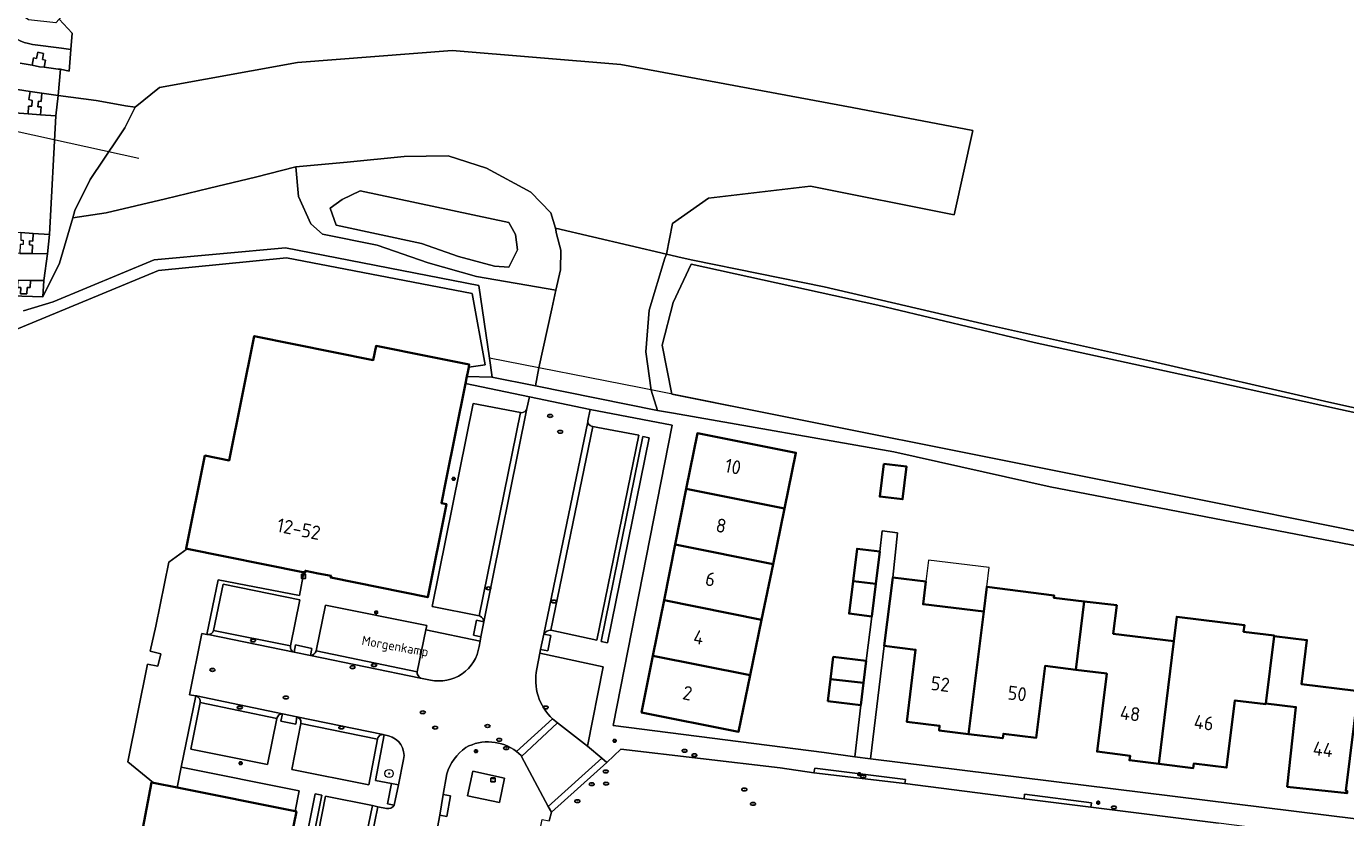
# Model space of a CAD drawing. Header units: metres. Extents: x 149984 to 156489, y 469398 to 478068.
# Tile 667 of 854: x 154388 to 154516, y 472026 to 472102. Entities that reach past the tile are written whole.
import ezdxf
from ezdxf.enums import TextEntityAlignment as Align

# ---------------------------------------------------------------- set-up
doc = ezdxf.new("R2010")
doc.units = ezdxf.units.M
doc.header["$LTSCALE"] = 0.75
for name, color, linetype, lineweight in [('B-WE-GK-BESCHOEIING-G', 252, 'GK-BESCHOEIING-SO', 18), ('B-WE-GR-BEPLANTING_CULTUUR_HEESTERS-GV', 252, 'Continuous', 18), ('B-WE-GR-BOOM-S', 252, 'Continuous', 25), ('B-WE-GR-STRUIK-GV', 252, 'Continuous', 13), ('B-WE-IE-MEUBILAIR-S', 252, 'Continuous', 25), ('B-WE-KW-KUNSTWERK_DUIKER-G', 6, 'Continuous', 18), ('B-WE-OG-BEBOUWING-GV', 6, 'Continuous', 35), ('B-WE-OG-BEBOUWING-T18', 1, 'Continuous', 18), ('B-WE-OG-BEBOUWING_LAGE TRAFO-GV', 6, 'Continuous', 18), ('B-WE-OG-BEBOUWING_LUIFEL-GV', 6, 'Continuous', 18), ('B-WE-OG-TERREIN_BEGROEID-GV', 252, 'Continuous', 18), ('B-WE-OG-TERREIN_ERF-GV', 252, 'Continuous', 18), ('B-WE-OG-TERREIN_OEVER-GV', 252, 'Continuous', 18), ('B-WE-OG-TOPOGRAFIE-T18', 7, 'Continuous', 18), ('B-WE-OG-WATER-GV', 252, 'Continuous', 18), ('B-WE-OG-WATER_SLOOT-GV', 252, 'Continuous', 18), ('B-WE-OG-WEG-GV', 252, 'Continuous', 18), ('B-WE-VH-GESLOTENVERHARDING_ASFALT-GV', 252, 'Continuous', 18), ('B-WE-VH-HALFVERHARDING-GV', 252, 'Continuous', 18), ('B-WE-VH-ONVERHARD-GV', 252, 'Continuous', 18), ('B-WE-VH-OPENVERHARDING-GV', 252, 'Continuous', 18), ('B-WE-VH-OPENVERHARDING_BETONELEMENT-GV', 252, 'Continuous', 18), ('B-WE-VH-OPENVERHARDING_BETONSTRAATSTEEN-GV', 252, 'Continuous', 18), ('B-WE-VH-OPENVERHARDING_STRAATBAKSTEEN-GV', 252, 'Continuous', 18), ('B-WE-VH-OPENVERHARDING_TEGEL-GV', 252, 'Continuous', 18)]:
    doc.layers.add(name, color=color, linetype=linetype, lineweight=lineweight)
doc.styles.add('NLCS-ISO', font='NLCS-ISO.ttf')
doc.styles.add('NLCS-ISO-M500-T18', font='NLCS-ISO.ttf', dxfattribs={"height": 0.9})
doc.styles.add('NLCS-ISO-M750-T18', font='NLCS-ISO.ttf', dxfattribs={"height": 1.35})
doc.linetypes.add('GK-BESCHOEIING-SO', pattern='A,18,-3,[1,NLCS.SHX,S=0.6,R=0,X=0,Y=0],-3', length=24)

# ---------------------------------------------------------------- blocks, each defined once
blk = doc.blocks.new('SIE-MEUBILAIR_KAST_CAI-SO')
for points in [[(-1, 1), (1, 1), (1, 0.84), (-1, 0.84)], [(-1, 0.76), (1, 0.76), (1, -1), (-1, -1)]]:
    blk.add_lwpolyline(points, close=True)
at = {"style": 'NLCS-ISO'}
blk.add_text('cai', height=0.75, dxfattribs=at).set_placement((0, 0), align=Align.MIDDLE_CENTER)
blk = doc.blocks.new('SIE-MEUBILAIR_KAST_ELEKTRA-SO')
for points in [[(-1, 1), (1, 1), (1, 0.84), (-1, 0.84)], [(-1, 0.76), (1, 0.76), (1, -1), (-1, -1)]]:
    blk.add_lwpolyline(points, close=True)
at = {"style": 'NLCS-ISO'}
blk.add_text('et', height=0.75, dxfattribs=at).set_placement((0, 0), align=Align.MIDDLE_CENTER)
blk = doc.blocks.new('SIE-MEUBILAIR_PAAL_LICHTMAST-SO')
for points in [[(-0.62, 0), (-1, 0)], [(-0.71, 0.71), (-0.44, 0.44)], [(0, 1), (0, 0.62)], [(0.44, 0.44), (0.71, 0.71)], [(1, 0), (0.62, 0)], [(-0.71, -0.71), (-0.44, -0.44)], [(0, -0.62), (0, -1)], [(0.44, -0.44), (0.71, -0.71)]]:
    blk.add_lwpolyline(points)
blk.add_circle((0, 0), 0.5)
blk = doc.blocks.new('SIE-MEUBILAIR_PUT_KOLK-SO')
blk.add_ellipse((0, 0), major_axis=(1.25, 0), ratio=0.54)
at = {"style": 'NLCS-ISO'}
blk.add_text('klk', height=0.75, dxfattribs=at).set_placement((0.03, 0), align=Align.MIDDLE_CENTER)
blk = doc.blocks.new('SIE-MEUBILAIR_PUT_RIOOLPUT-SO')
blk.add_ellipse((0, 0), major_axis=(1.25, 0), ratio=0.54)
at = {"style": 'NLCS-ISO'}
blk.add_text('ri', height=0.75, dxfattribs=at).set_placement((-0.04, 0.07), align=Align.MIDDLE_CENTER)
blk = doc.blocks.new('SIE-MEUBILAIR_PUT_BRANDKRAAN-SO')
blk.add_ellipse((0, 0), major_axis=(1.25, 0), ratio=0.54)
at = {"style": 'NLCS-ISO'}
blk.add_text('bk', height=0.75, dxfattribs=at).set_placement((0.03, 0), align=Align.MIDDLE_CENTER)
blk = doc.blocks.new('SGR-BOOM_GBKN-SO')
at = {"linetype": 'ByBlock', "lineweight": 18}
h = blk.add_hatch(color=0, dxfattribs=at)
h.dxf.hatch_style = 1
edge = h.paths.add_edge_path()
edge.add_arc((0, 0), 0.25, 0, 360)
at = {"color": 0, "linetype": 'ByBlock', "lineweight": 18}
for radius in [2, 0.25]:
    blk.add_circle((0, 0), radius, dxfattribs=at)
at = {"color": 0, "linetype": 'ByBlock', "lineweight": 18, "style": 'NLCS-ISO'}
blk.add_attdef('SOORT', (2.5, 0), '', height=1.5, dxfattribs=at)

msp = doc.modelspace()

# ---------------------------------------------------------------- linework, layer by layer
at = {"layer": 'B-WE-GK-BESCHOEIING-G', "flags": 128}
msp.add_lwpolyline([(154635.085, 472026.879), (154632.773, 472030.117), (154612.059, 472034.294), (154586.83, 472039.309), (154565.27, 472043.656), (154541.889, 472048.379), (154524.371, 472051.825), (154503.972, 472055.943), (154483.373, 472060.061), (154462.418, 472064.24), (154447.642, 472067.198), (154433.18, 472070.031)], dxfattribs=at)
at = {"layer": 'B-WE-GR-BEPLANTING_CULTUUR_HEESTERS-GV', "flags": 128}
for points in [[(154432.194, 472042.186), (154432.286, 472042.713), (154427.059, 472043.803), (154426.201, 472039.76), (154426.194, 472039.723)], [(154439.284, 472035.202), (154439.761, 472034.827), (154442.652, 472032.549), (154444.162, 472040.239), (154438.058, 472041.545), (154437.757, 472040.026)], [(154426.542, 472039.128), (154427.493, 472038.952)], [(154423.444, 472033.571), (154423.032, 472033.658), (154422.179, 472029.24), (154423.721, 472028.954)], [(154423.721, 472028.954), (154424.408, 472028.817), (154424.9, 472031.283)]]:
    msp.add_lwpolyline(points, dxfattribs=at)
at = {"layer": 'B-WE-GR-BEPLANTING_CULTUUR_HEESTERS-GV'}
for points in [[(154427.493, 472038.952, 0.432846), (154432.194, 472042.186)], [(154426.194, 472039.723, 0.2515656), (154426.542, 472039.128)], [(154437.757, 472040.026, 0.2609553), (154439.284, 472035.202)], [(154424.9, 472031.283, 0.40181), (154423.444, 472033.571)]]:
    msp.add_lwpolyline(points, format="xyb", dxfattribs=at)
at = {"layer": 'B-WE-GR-BEPLANTING_CULTUUR_HEESTERS-GV', "flags": 128}
msp.add_lwpolyline([(154403.019, 472028.568), (154414.414, 472026.271), (154414.802, 472028.246), (154403.418, 472030.546)], close=True, dxfattribs=at)
at = {"layer": 'B-WE-GR-STRUIK-GV', "flags": 128}
for points in [[(154447.986, 472062.488), (154443.971, 472042.684), (154444.587, 472042.559), (154448.602, 472062.363)], [(154414.523, 472015.477), (154417.015, 472027.815), (154416.367, 472027.946), (154413.876, 472015.607)]]:
    msp.add_lwpolyline(points, close=True, dxfattribs=at)
at = {"layer": 'B-WE-KW-KUNSTWERK_DUIKER-G', "flags": 128}
msp.add_lwpolyline([(154399.34, 472089.348), (154321.801, 472106.445)], dxfattribs=at)
at = {"layer": 'B-WE-OG-BEBOUWING-GV', "flags": 128}
for points in [[(154404.01, 472051.622), (154415.159, 472049.382), (154415.252, 472049.363), (154415.384, 472049.337), (154415.418, 472049.504), (154416.653, 472049.256), (154417.888, 472049.008), (154417.855, 472048.841), (154427.231, 472046.957), (154429.037, 472055.946), (154428.547, 472056.044), (154428.973, 472058.168), (154430.866, 472067.592), (154431.004, 472068.278), (154431.086, 472068.685), (154431.182, 472069.162), (154431.235, 472069.427), (154427.379, 472070.202), (154422.246, 472071.233), (154421.971, 472069.86), (154410.47, 472072.17), (154408.058, 472060.16), (154405.705, 472060.632), (154403.9, 472051.644)], [(154461.674, 472055.519), (154462.782, 472060.906), (154453.268, 472062.788), (154452.194, 472057.414)], [(154471.263, 472059.845), (154470.882, 472056.672), (154473.077, 472056.409), (154473.457, 472059.582)], [(154452.194, 472057.414), (154451.12, 472052.041), (154460.57, 472050.152), (154461.674, 472055.519)], [(154460.57, 472050.152), (154451.12, 472052.041), (154450.046, 472046.668), (154459.465, 472044.778)], [(154470.481, 472048.231), (154470.868, 472051.36), (154468.685, 472051.63), (154468.298, 472048.501)], [(154470.481, 472048.231), (154468.298, 472048.501), (154467.911, 472045.373), (154470.095, 472045.103)], [(154480.923, 472045.583), (154475.065, 472046.281), (154475.325, 472048.465), (154472.134, 472048.846), (154471.316, 472042.245), (154474.342, 472041.87), (154473.481, 472034.923), (154476.657, 472034.53), (154476.603, 472034.093), (154479.456, 472033.739)], [(154479.456, 472033.739), (154482.756, 472033.33), (154482.81, 472033.767), (154485.986, 472033.373), (154486.847, 472040.32), (154489.824, 472039.951), (154490.619, 472046.548), (154487.684, 472046.901), (154487.714, 472047.13), (154481.207, 472047.966), (154480.923, 472045.583)], [(154458.363, 472039.418), (154459.465, 472044.778), (154450.046, 472046.668), (154448.972, 472041.296)], [(154489.824, 472039.951), (154492.801, 472039.582), (154491.866, 472032.04), (154495.042, 472031.646), (154494.988, 472031.21), (154497.812, 472030.86), (154499.281, 472042.714), (154493.423, 472043.42), (154493.755, 472046.17), (154490.619, 472046.548)], [(154499.281, 472042.714), (154497.812, 472030.86), (154501.141, 472030.447), (154501.195, 472030.884), (154504.371, 472030.49), (154505.176, 472036.991), (154508.154, 472036.622), (154508.163, 472036.695), (154508.968, 472043.195), (154508.975, 472043.248), (154506.001, 472043.617), (154506.081, 472044.262), (154499.557, 472045.07)], [(154516.845, 472037.905), (154511.586, 472038.558), (154512.115, 472042.811), (154508.968, 472043.195), (154508.163, 472036.695), (154511.063, 472036.332), (154510.218, 472028.65), (154515.993, 472028.015), (154516.02, 472028.233), (154515.87, 472028.252), (154517.065, 472037.877)], [(154448.972, 472041.296), (154447.878, 472035.824), (154457.241, 472033.963), (154458.363, 472039.418)], [(154469.304, 472038.667), (154469.563, 472040.8), (154466.387, 472041.185), (154466.128, 472039.052)], [(154469.304, 472038.667), (154466.128, 472039.052), (154465.87, 472036.92), (154469.046, 472036.535)]]:
    msp.add_lwpolyline(points, close=True, dxfattribs=at)
msp.add_lwpolyline([(154413.268, 472019.978), (154414.542, 472026.245), (154414.414, 472026.271), (154403.019, 472028.568), (154400.763, 472029.023), (154400.563, 472029.063), (154398.294, 472017.182)], dxfattribs=at)
at = {"layer": 'B-WE-OG-BEBOUWING_LAGE TRAFO-GV', "flags": 128}
msp.add_lwpolyline([(154431.06, 472027.782), (154434.142, 472027.113), (154434.654, 472029.469), (154431.572, 472030.138)], close=True, dxfattribs=at)
at = {"layer": 'B-WE-OG-BEBOUWING_LUIFEL-GV', "flags": 128}
msp.add_lwpolyline([(154475.325, 472048.465), (154475.065, 472046.281), (154480.923, 472045.583), (154481.207, 472047.966), (154481.428, 472049.826), (154475.57, 472050.524)], close=True, dxfattribs=at)
at = {"layer": 'B-WE-OG-TERREIN_BEGROEID-GV', "flags": 128}
for points in [[(154388.199, 472074.626), (154391.069, 472075.482), (154400.82, 472079.552), (154413.48, 472080.711), (154432.175, 472077.054), (154433.18, 472070.031), (154433.439, 472068.217), (154433.413, 472068.218), (154437.628, 472067.37), (154437.96, 472069.095), (154439.199, 472074.814), (154439.595, 472076.606), (154431.936, 472077.949), (154427.278, 472079.251), (154422.358, 472080.966), (154417.067, 472082.024), (154415.955, 472083.029), (154414.738, 472085.675), (154414.498, 472088.512), (154410.598, 472087.527), (154406.166, 472086.469), (154401.914, 472085.442), (154396.164, 472084.088), (154392.947, 472083.609), (154391.667, 472079.219), (154390.077, 472075.969), (154389.077, 472076.002), (154385.894, 472076.11)], [(154387.153, 472072.674), (154401.227, 472078.524), (154413.586, 472079.741), (154431.518, 472076.279), (154432.78, 472069.416), (154431.182, 472069.162), (154431.086, 472068.685), (154431.004, 472068.278), (154433.413, 472068.218), (154433.439, 472068.217), (154433.18, 472070.031), (154432.175, 472077.054), (154413.48, 472080.711), (154400.82, 472079.552), (154391.069, 472075.482), (154388.199, 472074.626)]]:
    msp.add_lwpolyline(points, dxfattribs=at)
msp.add_lwpolyline([(154404.82, 472037.428), (154404.218, 472037.517), (154405.399, 472043.433), (154405.899, 472043.353), (154406.997, 472048.632), (154414.84, 472047.116), (154415.252, 472049.363), (154415.159, 472049.382), (154404.01, 472051.622), (154402.241, 472050.333), (154400.983, 472044.152), (154400.44, 472041.741), (154401.457, 472041.469), (154401.152, 472040.296), (154400.158, 472040.474), (154398.262, 472031.057), (154400.763, 472029.023), (154403.019, 472028.568), (154403.418, 472030.546)], close=True, dxfattribs=at)
at = {"layer": 'B-WE-OG-TERREIN_ERF-GV', "flags": 128}
for points in [[(154517.242, 472051.844), (154487.328, 472057.612), (154472.235, 472060.982), (154450.956, 472064.73), (154449.413, 472065.002), (154437.628, 472067.37), (154433.413, 472068.218), (154431.004, 472068.278), (154430.866, 472067.592), (154437.063, 472066.302), (154442.923, 472065.082), (154450.832, 472063.557), (154445.12, 472034.553), (154465.516, 472031.944), (154468.456, 472031.523), (154469.046, 472036.535), (154465.87, 472036.92), (154466.128, 472039.052), (154466.387, 472041.185), (154469.563, 472040.8), (154470.095, 472045.103), (154467.911, 472045.373), (154468.298, 472048.501), (154468.685, 472051.63), (154470.868, 472051.36), (154471.098, 472053.357), (154472.589, 472053.168), (154472.134, 472048.846), (154475.325, 472048.465), (154475.065, 472046.281), (154480.923, 472045.583), (154481.207, 472047.966), (154487.714, 472047.13), (154487.684, 472046.901), (154490.619, 472046.548), (154493.755, 472046.17), (154493.423, 472043.42), (154499.281, 472042.714), (154499.557, 472045.07), (154506.081, 472044.262), (154506.001, 472043.617), (154508.975, 472043.248), (154508.968, 472043.195), (154512.115, 472042.811), (154511.586, 472038.558), (154516.845, 472037.905)], [(154515.993, 472028.015), (154510.218, 472028.65), (154511.063, 472036.332), (154508.163, 472036.695), (154508.154, 472036.622), (154505.176, 472036.991), (154504.371, 472030.49), (154501.195, 472030.884), (154501.141, 472030.447), (154497.812, 472030.86), (154494.988, 472031.21), (154495.042, 472031.646), (154491.866, 472032.04), (154492.801, 472039.582), (154489.824, 472039.951), (154486.847, 472040.32), (154485.986, 472033.373), (154482.81, 472033.767), (154482.756, 472033.33), (154479.456, 472033.739), (154476.603, 472034.093), (154476.657, 472034.53), (154473.481, 472034.923), (154474.342, 472041.87), (154471.316, 472042.245), (154469.996, 472031.345), (154540.267, 472022.637)]]:
    msp.add_lwpolyline(points, dxfattribs=at)
for points in [[(154451.12, 472052.041), (154452.194, 472057.414), (154453.268, 472062.788), (154462.782, 472060.906), (154461.674, 472055.519), (154460.57, 472050.152), (154459.465, 472044.778), (154458.363, 472039.418), (154457.241, 472033.963), (154447.878, 472035.824), (154448.972, 472041.296), (154450.046, 472046.668)], [(154471.263, 472059.845), (154473.457, 472059.582), (154473.077, 472056.409), (154470.882, 472056.672)]]:
    msp.add_lwpolyline(points, close=True, dxfattribs=at)
at = {"layer": 'B-WE-OG-TERREIN_OEVER-GV', "flags": 128}
for points in [[(154432.889, 472088.387), (154429.185, 472089.578), (154424.951, 472089.512), (154419.461, 472088.983), (154414.498, 472088.512), (154414.738, 472085.675), (154415.955, 472083.029), (154417.067, 472082.024), (154422.358, 472080.966), (154427.278, 472079.251), (154431.936, 472077.949), (154439.595, 472076.606), (154440.032, 472078.584), (154440.072, 472080.489), (154439.662, 472082.06), (154439.55, 472082.618), (154439.106, 472084.088), (154437.188, 472086.072)], [(154433.682, 472078.926), (154430.19, 472079.878), (154426.616, 472081.112), (154418.387, 472082.905), (154417.807, 472084.535), (154418.972, 472085.382), (154420.716, 472086.219), (154435.06, 472083.138), (154435.693, 472081.995), (154435.905, 472080.513), (154435.058, 472078.82)]]:
    msp.add_lwpolyline(points, close=True, dxfattribs=at)
for points in [[(154646.699, 472040.958), (154592.062, 472050.615), (154564.413, 472055.51), (154551.713, 472058.024), (154532.776, 472061.689), (154514.231, 472065.784), (154497.216, 472069.716), (154481.272, 472073.273), (154465.505, 472076.934), (154452.823, 472079.516), (154451.788, 472079.727), (154450.296, 472080.079), (154450.136, 472079.699), (154448.605, 472074.692), (154448.274, 472070.658), (154448.806, 472066.965)], [(154450.81, 472066.564), (154449.875, 472071.306), (154450.933, 472075.433), (154452.674, 472079.138), (154470.674, 472075.162), (154485.798, 472071.551), (154501.326, 472068.19), (154515.363, 472065.094), (154531.065, 472061.666), (154545.442, 472058.453), (154555.947, 472056.304), (154572.615, 472052.997), (154588.358, 472049.822), (154607.408, 472046.514), (154626.326, 472043.075), (154639.687, 472040.693), (154660.854, 472036.725), (154673.554, 472034.211), (154684.799, 472032.624), (154700.013, 472030.375), (154722.37, 472026.141), (154750.019, 472021.247), (154775.154, 472017.145), (154796.453, 472013.838)], [(154448.806, 472066.965), (154449.413, 472065.002), (154450.956, 472064.73), (154472.235, 472060.982), (154487.328, 472057.612), (154517.242, 472051.844), (154550.576, 472045.132), (154583.736, 472038.165), (154597.855, 472035.336), (154605.638, 472033.776), (154607.031, 472033.497), (154613.863, 472032.128), (154614.785, 472031.943), (154630.82, 472029.306)], [(154635.515, 472025.674), (154635.085, 472026.879), (154632.773, 472030.117), (154612.059, 472034.294), (154586.83, 472039.309), (154565.27, 472043.656), (154541.889, 472048.379), (154524.371, 472051.825), (154503.972, 472055.943), (154483.373, 472060.061), (154462.418, 472064.24), (154450.81, 472066.564)]]:
    msp.add_lwpolyline(points, dxfattribs=at)
at = {"layer": 'B-WE-OG-WATER-GV', "flags": 128}
msp.add_lwpolyline([(154398.294, 472017.182), (154400.563, 472029.063), (154400.763, 472029.023), (154398.262, 472031.057), (154400.158, 472040.474), (154401.152, 472040.296), (154401.457, 472041.469), (154400.44, 472041.741), (154400.983, 472044.152), (154402.241, 472050.333), (154404.01, 472051.622), (154403.9, 472051.644), (154405.705, 472060.632), (154408.058, 472060.16), (154410.47, 472072.17), (154421.971, 472069.86), (154422.246, 472071.233), (154427.379, 472070.202), (154431.235, 472069.427), (154431.182, 472069.162), (154432.78, 472069.416), (154431.518, 472076.279), (154413.586, 472079.741), (154401.227, 472078.524), (154387.153, 472072.674)], dxfattribs=at)
at = {"layer": 'B-WE-OG-WATER_SLOOT-GV', "flags": 128}
msp.add_lwpolyline([(154418.387, 472082.905), (154426.616, 472081.112), (154430.19, 472079.878), (154433.682, 472078.926), (154435.058, 472078.82), (154435.905, 472080.513), (154435.693, 472081.995), (154435.06, 472083.138), (154420.716, 472086.219), (154418.972, 472085.382), (154417.807, 472084.535)], close=True, dxfattribs=at)
for points in [[(154796.453, 472013.838), (154775.154, 472017.145), (154750.019, 472021.247), (154722.37, 472026.141), (154700.013, 472030.375), (154684.799, 472032.624), (154673.554, 472034.211), (154660.854, 472036.725), (154639.687, 472040.693), (154626.326, 472043.075), (154607.408, 472046.514), (154588.358, 472049.822), (154572.615, 472052.997), (154555.947, 472056.304), (154545.442, 472058.453), (154531.065, 472061.666), (154515.363, 472065.094), (154501.326, 472068.19), (154485.798, 472071.551), (154470.674, 472075.162), (154452.674, 472079.138), (154450.933, 472075.433), (154449.875, 472071.306), (154450.81, 472066.564)], [(154450.81, 472066.564), (154462.418, 472064.24), (154483.373, 472060.061), (154503.972, 472055.943), (154524.371, 472051.825), (154541.889, 472048.379), (154565.27, 472043.656), (154586.83, 472039.309), (154612.059, 472034.294), (154632.773, 472030.117), (154635.085, 472026.879), (154635.515, 472025.674)]]:
    msp.add_lwpolyline(points, dxfattribs=at)
at = {"layer": 'B-WE-OG-WEG-GV', "flags": 128}
msp.add_lwpolyline([(154389.08, 472100.358), (154391.873, 472099.975), (154392.766, 472099.86), (154392.884, 472101.445), (154391.65, 472102.78), (154391.323, 472102.434), (154388.681, 472102.717), (154387.571, 472103.473), (154386.029, 472104.731), (154384.703, 472107.263), (154384.302, 472112.278), (154384.135, 472120.183), (154383.155, 472128.325), (154383.795, 472138.825), (154385.567, 472145.463), (154388.012, 472157.024), (154388.904, 472165.941), (154389.732, 472171.864), (154390.525, 472179.112), (154392.801, 472191.505), (154395.786, 472207.057), (154398.088, 472220.605), (154400.601, 472232.001)], dxfattribs=at)
at = {"layer": 'B-WE-OG-WEG-GV'}
msp.add_lwpolyline([(154386.299, 472102.021, 0.2127654), (154389.08, 472100.358)], format="xyb", dxfattribs=at)
at = {"layer": 'B-WE-VH-GESLOTENVERHARDING_ASFALT-GV', "flags": 128}
for points in [[(154389.97, 472095.649), (154391.541, 472095.42), (154391.762, 472097.951), (154391.555, 472097.962), (154390.178, 472098.144), (154389.735, 472098.202), (154389.034, 472098.333), (154387.878, 472098.55)], [(154387.631, 472095.989), (154388.833, 472095.814), (154389.97, 472095.649)], [(154386.219, 472077.612), (154387.655, 472077.584), (154388.884, 472077.561), (154390.162, 472077.536), (154390.497, 472080.117)], [(154390.497, 472080.117), (154389.033, 472080.145), (154387.834, 472080.168), (154386.399, 472080.195)]]:
    msp.add_lwpolyline(points, dxfattribs=at)
msp.add_lwpolyline([(154387.948, 472082.169), (154389.132, 472082.094), (154390.703, 472081.994), (154391.307, 472093.446), (154389.823, 472093.559), (154388.644, 472093.648), (154386.488, 472093.812), (154386.923, 472090.992), (154386.866, 472088.139), (154386.457, 472085.198), (154385.78, 472082.306)], close=True, dxfattribs=at)
at = {"layer": 'B-WE-VH-HALFVERHARDING-GV', "flags": 128}
for points in [[(154407.126, 472233.009), (154406.304, 472230.201), (154402.617, 472209.332), (154400.612, 472197.516), (154396.098, 472165.071), (154394.165, 472150.502), (154389.214, 472126.069), (154390.046, 472121.672), (154390.357, 472116.163), (154390.517, 472113.556), (154390.95, 472111.344), (154391.951, 472109.369), (154393.327, 472107.431), (154393.61, 472106.369), (154392.283, 472103.45), (154391.65, 472102.78), (154392.884, 472101.445), (154392.766, 472099.86)], [(154392.766, 472099.86), (154392.611, 472097.778), (154391.762, 472097.951), (154391.541, 472095.42), (154395.208, 472094.926), (154395.418, 472094.898), (154398.045, 472094.411), (154398.969, 472094.301), (154401.324, 472096.179), (154414.659, 472098.613), (154429.581, 472099.778), (154445.88, 472098.402), (154468.211, 472094.274), (154479.852, 472092.052), (154478.053, 472083.903), (154464.189, 472086.654), (154454.346, 472085.49), (154450.854, 472083.056), (154450.296, 472080.079), (154451.788, 472079.727), (154452.823, 472079.516), (154465.505, 472076.934), (154481.272, 472073.273), (154497.216, 472069.716), (154514.231, 472065.784), (154532.776, 472061.689)]]:
    msp.add_lwpolyline(points, dxfattribs=at)
msp.add_lwpolyline([(154479.852, 472092.052), (154468.211, 472094.274), (154445.88, 472098.402), (154429.581, 472099.778), (154414.659, 472098.613), (154401.324, 472096.179), (154398.969, 472094.301), (154397.981, 472092.291), (154397.329, 472091.337), (154394.63, 472087.316), (154393.148, 472084.299), (154392.947, 472083.609), (154396.164, 472084.088), (154401.914, 472085.442), (154406.166, 472086.469), (154410.598, 472087.527), (154414.498, 472088.512), (154419.461, 472088.983), (154424.951, 472089.512), (154429.185, 472089.578), (154432.889, 472088.387), (154437.188, 472086.072), (154439.106, 472084.088), (154439.55, 472082.618), (154450.296, 472080.079), (154450.854, 472083.056), (154454.346, 472085.49), (154464.189, 472086.654), (154478.053, 472083.903)], close=True, dxfattribs=at)
at = {"layer": 'B-WE-VH-ONVERHARD-GV', "flags": 128}
msp.add_lwpolyline([(154391.667, 472079.219), (154392.947, 472083.609), (154393.148, 472084.299), (154394.63, 472087.316), (154397.329, 472091.337), (154397.981, 472092.291), (154398.969, 472094.301), (154398.045, 472094.411), (154395.418, 472094.898), (154395.208, 472094.926), (154391.541, 472095.42), (154391.307, 472093.446), (154390.703, 472081.994), (154390.497, 472080.117), (154390.162, 472077.536), (154390.077, 472075.969)], close=True, dxfattribs=at)
at = {"layer": 'B-WE-VH-OPENVERHARDING-GV', "flags": 128}
msp.add_lwpolyline([(154448.806, 472066.965), (154448.274, 472070.658), (154448.605, 472074.692), (154450.136, 472079.699), (154450.296, 472080.079), (154439.55, 472082.618), (154439.662, 472082.06), (154440.072, 472080.489), (154440.032, 472078.584), (154439.595, 472076.606), (154439.199, 472074.814), (154437.96, 472069.095), (154437.628, 472067.37), (154449.413, 472065.002)], close=True, dxfattribs=at)
at = {"layer": 'B-WE-VH-OPENVERHARDING_BETONELEMENT-GV', "flags": 128}
for points in [[(154436.283, 472031.575), (154439.761, 472034.827), (154439.284, 472035.202), (154435.814, 472032.047), (154436.24, 472031.655)], [(154439.165, 472026.183), (154444.524, 472031), (154444.041, 472031.399), (154438.872, 472026.731)], [(154464.597, 472030.445), (154464.514, 472029.997), (154473.299, 472028.947), (154473.367, 472029.348)], [(154423.984, 472026.862), (154424.408, 472028.817), (154423.721, 472028.954), (154423.33, 472026.993)], [(154428.731, 472027.881), (154428.383, 472025.912), (154429.072, 472025.785), (154429.433, 472027.752)], [(154484.849, 472027.928), (154484.812, 472027.466), (154491.264, 472026.67), (154491.324, 472027.104)]]:
    msp.add_lwpolyline(points, close=True, dxfattribs=at)
at = {"layer": 'B-WE-VH-OPENVERHARDING_BETONSTRAATSTEEN-GV', "flags": 128}
for points in [[(154442.686, 472063.997), (154442.923, 472065.082), (154437.063, 472066.302), (154436.808, 472065.177), (154432.646, 472044.574), (154432.358, 472043.13), (154432.286, 472042.713), (154432.194, 472042.186)], [(154436.31, 472064.779), (154436.172, 472064.805), (154432.196, 472045.144), (154432.306, 472045.122)], [(154432.646, 472044.574), (154436.808, 472065.177)], [(154437.757, 472040.026), (154438.058, 472041.545), (154438.131, 472041.916), (154438.451, 472043.382), (154438.454, 472043.392), (154442.687, 472063.886)], [(154442.687, 472063.886), (154438.454, 472043.392)], [(154439.104, 472043.759), (154443.158, 472063.447)], [(154443.158, 472063.447), (154443.027, 472063.469)], [(154427.493, 472038.952), (154426.542, 472039.128), (154415.921, 472041.332), (154414.32, 472041.643), (154406.013, 472043.335), (154405.899, 472043.353), (154405.399, 472043.433), (154404.218, 472037.517), (154404.82, 472037.428), (154404.908, 472037.415), (154413.217, 472035.684), (154414.597, 472035.388), (154422.933, 472033.679), (154423.032, 472033.658), (154423.444, 472033.571)], [(154406.013, 472043.335), (154414.32, 472041.643)], [(154413.965, 472042.198), (154413.98, 472042.271), (154406.557, 472043.749)], [(154416.459, 472041.782), (154416.448, 472041.729)], [(154426.194, 472039.723), (154426.201, 472039.76), (154416.459, 472041.782)], [(154415.921, 472041.332), (154426.542, 472039.128)], [(154413.217, 472035.684), (154404.908, 472037.415)], [(154405.248, 472036.782), (154412.665, 472035.237), (154412.671, 472035.264)], [(154422.933, 472033.679), (154414.597, 472035.388)], [(154414.989, 472034.86), (154414.967, 472034.75), (154422.391, 472033.229), (154422.417, 472033.362)], [(154435.814, 472032.047), (154439.284, 472035.202)], [(154424.9, 472031.283), (154424.408, 472028.817), (154423.984, 472026.862)], [(154423.248, 472026.553), (154422.425, 472026.707), (154419.806, 472013.96), (154419.526, 472012.511), (154414.802, 471989.02), (154414.777, 471988.908), (154414.498, 471987.634), (154420.41, 471986.486), (154420.659, 471987.73), (154420.663, 471987.753), (154427.942, 472023.511), (154428.383, 472025.912), (154428.731, 472027.881), (154429.085, 472029.882)], [(154422.425, 472026.707), (154421.886, 472026.818), (154419.362, 472014.532), (154419.442, 472014.516)], [(154419.806, 472013.96), (154422.425, 472026.707)]]:
    msp.add_lwpolyline(points, dxfattribs=at)
for points in [[(154436.172, 472064.805), (154431.613, 472065.675), (154427.66, 472046.053), (154432.196, 472045.144)], [(154447.602, 472062.591), (154443.666, 472063.362), (154443.158, 472063.447), (154439.104, 472043.759), (154443.557, 472042.795)], [(154406.557, 472043.749), (154413.98, 472042.271), (154414.879, 472046.71), (154407.473, 472048.2)], [(154427.059, 472043.803), (154427.146, 472044.212), (154417.351, 472046.189), (154416.459, 472041.782), (154426.201, 472039.76)], [(154432.358, 472043.13), (154432.646, 472044.574), (154431.943, 472044.75), (154431.634, 472043.279)], [(154438.451, 472043.382), (154438.131, 472041.916), (154438.818, 472041.78), (154439.109, 472043.251)], [(154414.32, 472041.643), (154415.921, 472041.332), (154416.044, 472042.005), (154414.446, 472042.343)], [(154412.665, 472035.237), (154405.248, 472036.782), (154404.346, 472032.287), (154411.767, 472030.797)], [(154413.217, 472035.684), (154413.042, 472034.986), (154414.493, 472034.693), (154414.597, 472035.388)], [(154422.391, 472033.229), (154414.967, 472034.75), (154414.113, 472030.325), (154421.544, 472028.837)], [(154421.886, 472026.818), (154417.362, 472027.746), (154414.939, 472015.423), (154419.362, 472014.532)]]:
    msp.add_lwpolyline(points, close=True, dxfattribs=at)
at = {"layer": 'B-WE-VH-OPENVERHARDING_BETONSTRAATSTEEN-GV'}
for points in [[(154436.808, 472065.177, -0.3326807), (154436.31, 472064.779)], [(154442.687, 472063.886, -0.0449642), (154442.686, 472063.997)], [(154443.027, 472063.469, -0.2898216), (154442.687, 472063.886)], [(154432.306, 472045.122, -0.209068), (154432.646, 472044.574)], [(154406.557, 472043.749, -0.3007543), (154406.013, 472043.335)], [(154438.454, 472043.392, -0.3035848), (154439.104, 472043.759)], [(154414.32, 472041.643, -0.3740779), (154413.965, 472042.198)], [(154416.448, 472041.729, -0.3052433), (154415.921, 472041.332)], [(154432.194, 472042.186, -0.432846), (154427.493, 472038.952)], [(154426.542, 472039.128, -0.2515656), (154426.194, 472039.723)], [(154439.284, 472035.202, -0.2609553), (154437.757, 472040.026)], [(154404.908, 472037.415, -0.3256665), (154405.248, 472036.782)], [(154412.671, 472035.264, -0.3786521), (154413.217, 472035.684)], [(154414.597, 472035.388, -0.3621951), (154414.989, 472034.86)], [(154422.417, 472033.362, -0.3605154), (154422.933, 472033.679)], [(154423.444, 472033.571, -0.40181), (154424.9, 472031.283)], [(154430.904, 472032.44, -0.2922792), (154435.814, 472032.047)], [(154429.085, 472029.882, -0.1652165), (154430.904, 472032.44)], [(154423.984, 472026.862, -0.3402531), (154423.248, 472026.553)]]:
    msp.add_lwpolyline(points, format="xyb", dxfattribs=at)
at = {"layer": 'B-WE-VH-OPENVERHARDING_STRAATBAKSTEEN-GV', "flags": 128}
for points in [[(154473.299, 472028.947), (154464.514, 472029.997), (154461.258, 472030.464), (154445.872, 472032.285), (154444.524, 472031), (154439.165, 472026.183), (154438.953, 472025.365)], [(154532.822, 472021.496), (154510.12, 472024.304), (154503.571, 472025.139), (154491.264, 472026.67), (154484.812, 472027.466), (154473.299, 472028.947)]]:
    msp.add_lwpolyline(points, dxfattribs=at)
at = {"layer": 'B-WE-VH-OPENVERHARDING_TEGEL-GV'}
for points in [[(154389.08, 472100.358, -0.2127654), (154386.299, 472102.021)], [(154436.31, 472064.779, 0.3326807), (154436.808, 472065.177)], [(154442.686, 472063.997, 0.0449642), (154442.687, 472063.886)], [(154442.687, 472063.886, 0.2898216), (154443.027, 472063.469)], [(154432.646, 472044.574, 0.209068), (154432.306, 472045.122)], [(154406.013, 472043.335, 0.3007543), (154406.557, 472043.749)], [(154439.104, 472043.759, 0.3035848), (154438.454, 472043.392)], [(154413.965, 472042.198, 0.3740779), (154414.32, 472041.643)], [(154415.921, 472041.332, 0.3052433), (154416.448, 472041.729)], [(154405.248, 472036.782, 0.3256665), (154404.908, 472037.415)], [(154413.217, 472035.684, 0.3786521), (154412.671, 472035.264)], [(154414.989, 472034.86, 0.3621951), (154414.597, 472035.388)], [(154422.933, 472033.679, 0.3605154), (154422.417, 472033.362)], [(154435.814, 472032.047, 0.2922792), (154430.904, 472032.44)], [(154430.904, 472032.44, 0.1652165), (154429.085, 472029.882)], [(154423.248, 472026.553, 0.3402531), (154423.984, 472026.862)]]:
    msp.add_lwpolyline(points, format="xyb", dxfattribs=at)
at = {"layer": 'B-WE-VH-OPENVERHARDING_TEGEL-GV', "flags": 128}
for points in [[(154387.878, 472098.55), (154389.034, 472098.333), (154389.157, 472099.057), (154389.445, 472099.003), (154389.563, 472099.594), (154390.139, 472099.484), (154390.041, 472098.88), (154390.333, 472098.835), (154390.178, 472098.144), (154391.555, 472097.962), (154391.762, 472097.951), (154392.611, 472097.778), (154392.766, 472099.86), (154391.873, 472099.975), (154389.08, 472100.358)], [(154386.449, 472095.144), (154386.386, 472094.645), (154386.488, 472093.812), (154388.644, 472093.648), (154388.692, 472094.403), (154389.001, 472094.4), (154389.023, 472094.95), (154388.701, 472095.036), (154388.833, 472095.814), (154387.631, 472095.989)], [(154385.894, 472076.11), (154389.077, 472076.002), (154390.077, 472075.969), (154390.162, 472077.536), (154388.884, 472077.561), (154388.849, 472076.858), (154388.537, 472076.862), (154388.516, 472076.252), (154387.921, 472076.274), (154387.933, 472076.864), (154387.625, 472076.884), (154387.655, 472077.584), (154386.219, 472077.612)], [(154436.808, 472065.177), (154437.063, 472066.302), (154430.866, 472067.592), (154428.973, 472058.168), (154428.547, 472056.044), (154429.037, 472055.946), (154427.231, 472046.957), (154417.855, 472048.841), (154417.888, 472049.008), (154416.653, 472049.256), (154415.418, 472049.504), (154415.384, 472049.337), (154415.252, 472049.363), (154414.84, 472047.116), (154406.997, 472048.632), (154405.899, 472043.353), (154406.013, 472043.335)], [(154432.306, 472045.122), (154432.196, 472045.144), (154427.66, 472046.053), (154431.613, 472065.675), (154436.172, 472064.805), (154436.31, 472064.779)], [(154629.899, 471992.686), (154630.363, 471992.551), (154630.938, 471994.495), (154628.964, 471995.116), (154637.039, 472023.225), (154635.161, 472023.743), (154627.613, 471997.474), (154605.837, 472003.689), (154600.779, 472005.233), (154601.026, 472006.19), (154595.537, 472007.797), (154595.262, 472006.869), (154590.075, 472008.348), (154550.649, 472019.594), (154540.267, 472022.637), (154469.996, 472031.345), (154468.456, 472031.523), (154465.516, 472031.944), (154445.12, 472034.553), (154450.832, 472063.557), (154442.923, 472065.082), (154442.686, 472063.997)], [(154443.027, 472063.469), (154443.158, 472063.447), (154443.666, 472063.362), (154447.602, 472062.591), (154443.557, 472042.795), (154439.104, 472043.759)], [(154406.557, 472043.749), (154407.473, 472048.2), (154414.879, 472046.71), (154413.98, 472042.271), (154413.965, 472042.198)], [(154416.448, 472041.729), (154416.459, 472041.782), (154417.351, 472046.189)], [(154417.351, 472046.189), (154427.146, 472044.212), (154427.059, 472043.803), (154432.286, 472042.713), (154432.358, 472043.13), (154431.634, 472043.279), (154431.943, 472044.75), (154432.646, 472044.574)], [(154438.454, 472043.392), (154438.451, 472043.382), (154439.109, 472043.251), (154438.818, 472041.78), (154438.131, 472041.916), (154438.058, 472041.545), (154444.162, 472040.239), (154442.652, 472032.549), (154444.041, 472031.399), (154444.524, 472031), (154445.872, 472032.285), (154461.258, 472030.464), (154464.514, 472029.997), (154464.597, 472030.445), (154473.367, 472029.348), (154473.299, 472028.947), (154484.812, 472027.466), (154484.849, 472027.928), (154491.324, 472027.104), (154491.264, 472026.67), (154503.571, 472025.139)], [(154414.32, 472041.643), (154414.446, 472042.343), (154416.044, 472042.005), (154415.921, 472041.332)], [(154404.908, 472037.415), (154404.82, 472037.428), (154403.418, 472030.546), (154414.802, 472028.246), (154414.414, 472026.271), (154414.542, 472026.245), (154413.268, 472019.978)], [(154412.671, 472035.264), (154412.665, 472035.237), (154411.767, 472030.797), (154404.346, 472032.287), (154405.248, 472036.782)], [(154414.597, 472035.388), (154414.493, 472034.693), (154413.042, 472034.986), (154413.217, 472035.684)], [(154422.391, 472033.229), (154421.544, 472028.837), (154414.113, 472030.325), (154414.967, 472034.75), (154414.989, 472034.86)], [(154423.984, 472026.862), (154423.33, 472026.993), (154423.721, 472028.954), (154422.179, 472029.24), (154423.032, 472033.658), (154422.933, 472033.679)], [(154422.417, 472033.362), (154422.391, 472033.229)], [(154437.96, 472020.198), (154437.974, 472020.269), (154436.022, 472020.678), (154436.367, 472022.326), (154438.292, 472021.927), (154438.668, 472023.884), (154437.981, 472024.017), (154438.265, 472025.49), (154438.952, 472025.357), (154438.953, 472025.365), (154439.165, 472026.183), (154438.872, 472026.731), (154436.283, 472031.575), (154436.24, 472031.655), (154435.814, 472032.047)], [(154429.085, 472029.882), (154428.731, 472027.881), (154429.433, 472027.752), (154429.072, 472025.785), (154428.383, 472025.912), (154427.942, 472023.511)], [(154419.442, 472014.516), (154419.362, 472014.532), (154414.939, 472015.423), (154417.362, 472027.746), (154421.886, 472026.818), (154422.425, 472026.707), (154423.248, 472026.553)]]:
    msp.add_lwpolyline(points, dxfattribs=at)
for points in [[(154389.034, 472098.333), (154389.735, 472098.202), (154390.178, 472098.144), (154390.333, 472098.835), (154390.041, 472098.88), (154390.139, 472099.484), (154389.563, 472099.594), (154389.445, 472099.003), (154389.157, 472099.057)], [(154389.823, 472093.559), (154389.899, 472094.315), (154389.593, 472094.335), (154389.643, 472094.861), (154389.904, 472094.839), (154389.97, 472095.649), (154388.833, 472095.814), (154388.701, 472095.036), (154389.023, 472094.95), (154389.001, 472094.4), (154388.692, 472094.403), (154388.644, 472093.648)], [(154391.541, 472095.42), (154389.97, 472095.649), (154389.904, 472094.839), (154389.643, 472094.861), (154389.593, 472094.335), (154389.899, 472094.315), (154389.823, 472093.559), (154391.307, 472093.446)], [(154389.132, 472082.094), (154387.948, 472082.169), (154387.925, 472081.459), (154388.175, 472081.432), (154388.161, 472081.013), (154387.861, 472081.021), (154387.834, 472080.168), (154389.033, 472080.145), (154389.069, 472080.972), (154388.765, 472080.987), (154388.761, 472081.371), (154389.101, 472081.343)], [(154389.033, 472080.145), (154390.497, 472080.117), (154390.703, 472081.994), (154389.132, 472082.094), (154389.101, 472081.343), (154388.761, 472081.371), (154388.765, 472080.987), (154389.069, 472080.972)], [(154388.884, 472077.561), (154387.655, 472077.584), (154387.625, 472076.884), (154387.933, 472076.864), (154387.921, 472076.274), (154388.516, 472076.252), (154388.537, 472076.862), (154388.849, 472076.858)], [(154447.986, 472062.488), (154448.602, 472062.363), (154444.587, 472042.559), (154443.971, 472042.684)], [(154469.304, 472038.667), (154469.046, 472036.535), (154468.456, 472031.523), (154469.996, 472031.345), (154471.316, 472042.245), (154472.134, 472048.846), (154472.589, 472053.168), (154471.098, 472053.357), (154470.868, 472051.36), (154470.481, 472048.231), (154470.095, 472045.103), (154469.563, 472040.8)], [(154442.652, 472032.549), (154439.761, 472034.827), (154436.283, 472031.575), (154438.872, 472026.731), (154444.041, 472031.399)], [(154434.654, 472029.469), (154434.142, 472027.113), (154431.06, 472027.782), (154431.572, 472030.138)], [(154414.523, 472015.477), (154413.876, 472015.607), (154416.367, 472027.946), (154417.015, 472027.815)]]:
    msp.add_lwpolyline(points, close=True, dxfattribs=at)

# ---------------------------------------------------------------- block references
at = {"layer": 'B-WE-GR-BOOM-S', "xscale": 0.2, "yscale": 0.2, "zscale": 0.2}
msp.add_blockref('SGR-BOOM_GBKN-SO', (154423.5, 472029.925), dxfattribs=at)
at = {"layer": 'B-WE-IE-MEUBILAIR-S', "xscale": 0.2, "yscale": 0.2, "zscale": 0.2}
for name, p in [('SIE-MEUBILAIR_PUT_RIOOLPUT-SO', (154439.047, 472064.463)), ('SIE-MEUBILAIR_PUT_RIOOLPUT-SO', (154440.024, 472062.938)), ('SIE-MEUBILAIR_PAAL_LICHTMAST-SO', (154429.728, 472058.388)), ('SIE-MEUBILAIR_KAST_CAI-SO', (154415.232, 472048.976)), ('SIE-MEUBILAIR_PUT_KOLK-SO', (154433.086, 472047.811)), ('SIE-MEUBILAIR_PAAL_LICHTMAST-SO', (154422.256, 472045.485)), ('SIE-MEUBILAIR_PUT_KOLK-SO', (154439.415, 472046.536)), ('SIE-MEUBILAIR_PUT_KOLK-SO', (154410.362, 472042.777)), ('SIE-MEUBILAIR_PUT_KOLK-SO', (154422.043, 472040.388)), ('SIE-MEUBILAIR_PUT_RIOOLPUT-SO', (154406.441, 472039.927)), ('SIE-MEUBILAIR_PUT_BRANDKRAAN-SO', (154419.974, 472040.185)), ('SIE-MEUBILAIR_PUT_RIOOLPUT-SO', (154413.531, 472037.264)), ('SIE-MEUBILAIR_PUT_KOLK-SO', (154409.08, 472036.298)), ('SIE-MEUBILAIR_PUT_RIOOLPUT-SO', (154426.748, 472035.828)), ('SIE-MEUBILAIR_PUT_KOLK-SO', (154438.616, 472036.304)), ('SIE-MEUBILAIR_PUT_KOLK-SO', (154418.886, 472034.362)), ('SIE-MEUBILAIR_PUT_RIOOLPUT-SO', (154427.948, 472034.352)), ('SIE-MEUBILAIR_PUT_RIOOLPUT-SO', (154433.006, 472034.51)), ('SIE-MEUBILAIR_PUT_RIOOLPUT-SO', (154434.134, 472033.183)), ('SIE-MEUBILAIR_PAAL_LICHTMAST-SO', (154445.275, 472033.082)), ('SIE-MEUBILAIR_PAAL_LICHTMAST-SO', (154431.882, 472032.077)), ('SIE-MEUBILAIR_PUT_KOLK-SO', (154434.808, 472032.367)), ('SIE-MEUBILAIR_PUT_BRANDKRAAN-SO', (154452.032, 472032.118)), ('SIE-MEUBILAIR_PUT_KOLK-SO', (154452.977, 472031.689)), ('SIE-MEUBILAIR_PAAL_LICHTMAST-SO', (154409.162, 472030.917)), ('SIE-MEUBILAIR_PUT_RIOOLPUT-SO', (154444.424, 472030.123)), ('SIE-MEUBILAIR_KAST_ELEKTRA-SO', (154433.533, 472029.321)), ('SIE-MEUBILAIR_PUT_RIOOLPUT-SO', (154443.064, 472028.887)), ('SIE-MEUBILAIR_PUT_RIOOLPUT-SO', (154444.455, 472028.943)), ('SIE-MEUBILAIR_PAAL_LICHTMAST-SO', (154468.89, 472029.856)), ('SIE-MEUBILAIR_PUT_KOLK-SO', (154469.279, 472029.634)), ('SIE-MEUBILAIR_PUT_RIOOLPUT-SO', (154457.797, 472028.381)), ('SIE-MEUBILAIR_PUT_RIOOLPUT-SO', (154441.674, 472027.248)), ('SIE-MEUBILAIR_PUT_RIOOLPUT-SO', (154458.637, 472026.988)), ('SIE-MEUBILAIR_PAAL_LICHTMAST-SO', (154491.972, 472027.101)), ('SIE-MEUBILAIR_PUT_KOLK-SO', (154493.487, 472026.645))]:
    msp.add_blockref(name, p, dxfattribs=at)

# ---------------------------------------------------------------- texts
at = {"layer": 'B-WE-OG-BEBOUWING-T18', "style": 'NLCS-ISO-M750-T18'}
for s, rotation, p in [('10', 348.6, (154456.707, 472059.565)), ('12-52', 348.6, (154414.776, 472053.539)), ('8', 348.6, (154455.563, 472053.867)), ('6', 348.6, (154454.523, 472048.693)), ('4', 348.6, (154453.395, 472043.075)), ('52', 352.9, (154476.722, 472038.566)), ('2', 348.6, (154452.313, 472037.689)), ('50', 352.9, (154484.15, 472037.646)), ('48', 352.9, (154495.06, 472035.719)), ('46', 352.9, (154502.173, 472034.837)), ('44', 352.9, (154513.68, 472032.262))]:
    msp.add_text(s, height=1.35, rotation=rotation, dxfattribs=at).set_placement(p, align=Align.MIDDLE)
at = {"layer": 'B-WE-OG-TOPOGRAFIE-T18', "style": 'NLCS-ISO-M500-T18'}
msp.add_text('Morgenkamp', height=0.9, rotation=349.7, dxfattribs=at).set_placement((154424.064, 472042.094), align=Align.MIDDLE)

doc.saveas('drawing.dxf')
